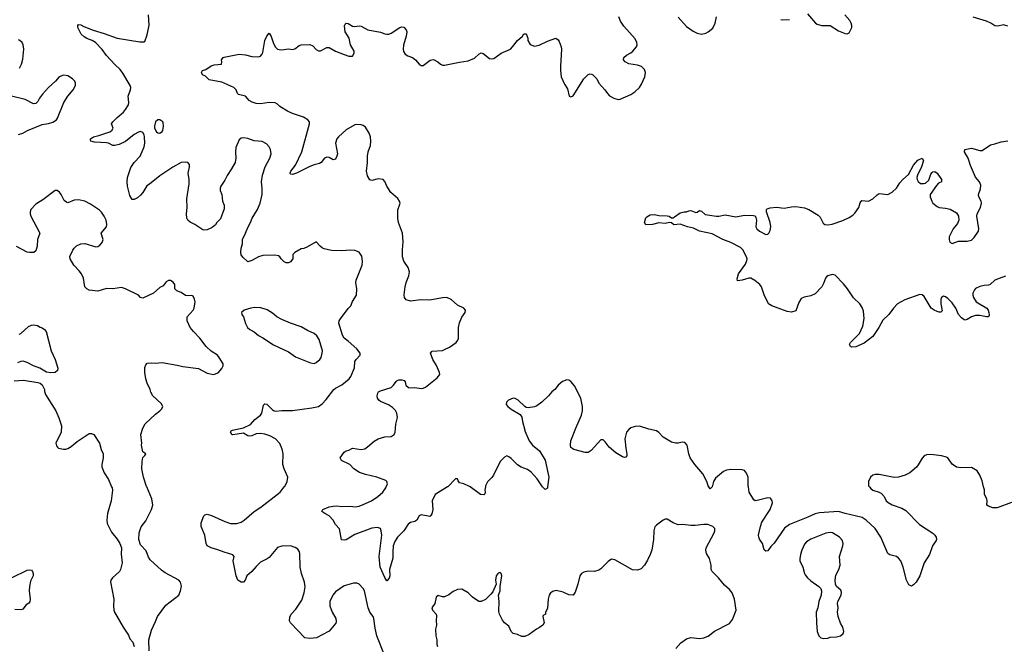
# Model space of a CAD drawing. Header units: inches. Extents: x 2001573 to 2220545, y 644482 to 846830.
# Tile 693 of 755: x 2175280 to 2184478, y 758530 to 764364. Entities that reach past the tile are written whole.
import ezdxf

# ---------------------------------------------------------------- set-up
doc = ezdxf.new("R2010")
doc.units = ezdxf.units.IN
doc.header["$MEASUREMENT"] = 0
for name, color, linetype in [('C1775', 7, 'Continuous'), ('C1776', 7, 'Continuous'), ('C1785', 7, 'Continuous'), ('C1786', 7, 'Continuous')]:
    doc.layers.add(name, color=color, linetype=linetype)

msp = doc.modelspace()

# ---------------------------------------------------------------- linework, layer by layer
at = {"layer": 'C1775', "color": 5}
for points, elevation in [([(2176138.8, 760000), (2176142.8, 759990), (2176146.8, 759970), (2176134, 759870), (2176099.3, 759750), (2176093, 759690), (2176097.5, 759657.5), (2176137.5, 759577.5), (2176190.5, 759510.5), (2176216, 759470), (2176231, 759430), (2176227.1, 759372.9), (2176237.3, 759290), (2176221, 759230), (2176211.3, 759210), (2176146, 759150), (2176131, 759130), (2176127.1, 759112.9), (2176160.5, 758950), (2176155.8, 758890), (2176158.4, 758850), (2176166, 758830), (2176246.8, 758690), (2176295.9, 758615.9), (2176310, 758582), (2176336, 758550), (2176351, 758510)], 360), ([(2176489.5, 758470), (2176487.3, 758570), (2176510, 758662), (2176550, 758742), (2176566, 758790), (2176644.6, 758895.4), (2176766.6, 758990), (2176782.9, 759030), (2176791.6, 759071.6), (2176782, 759110), (2176767.9, 759127.9), (2176637.7, 759197.7), (2176603.3, 759223.3), (2176499.6, 759319.6), (2176484.2, 759344.2), (2176462.5, 759402.5), (2176410, 759458), (2176393.2, 759510), (2176396, 759570), (2176413.6, 759626.4), (2176457.2, 759682.8), (2176512, 759790), (2176524.5, 759830), (2176514.5, 759890), (2176466.4, 760000)], 360), ([(2178687.6, 758427.6), (2178615.1, 758610), (2178600.7, 758680.7), (2178589.6, 758770), (2178580.7, 758790), (2178550.9, 758830.9), (2178535.1, 758870), (2178500.5, 759030), (2178490, 759052), (2178450, 759091.8), (2178430, 759099.6), (2178399.5, 759099.5), (2178310, 759076.2), (2178230, 759019.5), (2178203.8, 758990), (2178178, 758930), (2178178, 758890), (2178198, 758830), (2178234, 758770), (2178236.8, 758743.2), (2178232.8, 758727.2), (2178170, 758653.2), (2178052, 758590), (2177990, 758583.5), (2177945.2, 758590), (2177809.2, 758730), (2177801.2, 758750), (2177804.7, 758784.7), (2177816, 758810), (2177860.5, 758859.5), (2177916.9, 758943.1), (2177937.7, 759010), (2177946.3, 759066.3), (2177940.4, 759110), (2177912.3, 759192.3), (2177900.8, 759250), (2177898.2, 759378.2), (2177894.3, 759394.3), (2177878.2, 759418.2), (2177854, 759434), (2177810, 759448.3), (2177730, 759447.6), (2177690, 759435.1), (2177610, 759341.2), (2177592.3, 759327.7), (2177530, 759296), (2177490, 759258), (2177450, 759209.3), (2177401, 759170), (2177386.8, 759130), (2177371, 759110), (2177350, 759109.4), (2177319.3, 759130), (2177302.7, 759170), (2177273.2, 759310), (2177285.2, 759350), (2177270, 759365.2), (2177190.6, 759389.4), (2177130, 759413.6), (2177070, 759429.6), (2177032.7, 759450), (2177020.7, 759470), (2177009.5, 759550), (2176975.1, 759630), (2176976.6, 759663.4), (2177000.9, 759730), (2177010, 759739.1), (2177030, 759743.8), (2177073.1, 759733.1), (2177196.5, 759676.5), (2177250, 759658.7), (2177310, 759657), (2177350, 759671.8), (2177377.6, 759690), (2177470.8, 759769.2), (2177532.3, 759810), (2177712.7, 759950), (2177751.9, 760000)], 340), ([(2179275.3, 760000), (2179162.8, 759930), (2179134.8, 759870), (2179138, 759790), (2179130, 759748.7), (2179118.8, 759730), (2179110, 759723.7), (2179030, 759738.7), (2179010.8, 759730), (2178990, 759689.4), (2178970, 759677.6), (2178930, 759668), (2178910, 759651.5), (2178868.8, 759590), (2178808.8, 759530), (2178784.6, 759490), (2178770.3, 759450), (2178764.4, 759390), (2178765.8, 759334.2), (2178735.3, 759230), (2178736.5, 759170), (2178732, 759148), (2178714, 759126), (2178710, 759124), (2178690, 759152.7), (2178646, 759250), (2178639.3, 759350), (2178663.5, 759550), (2178658.2, 759590), (2178650, 759611.6), (2178621.4, 759621.4), (2178570, 759614), (2178410, 759556.8), (2178330, 759505.3), (2178310, 759502), (2178287, 759507), (2178267.2, 759607.2), (2178230, 759649.2), (2178209.5, 759690), (2178169.8, 759729.8), (2178129.2, 759750), (2178102, 759770), (2178113.2, 759790), (2178170, 759812.8), (2178210, 759820.3), (2178242.3, 759822.3), (2178290, 759817), (2178370, 759821.3), (2178415.2, 759815.2), (2178450, 759821.3), (2178490, 759835.8), (2178566, 759870), (2178626.6, 759910), (2178672.3, 759950), (2178701.2, 759990), (2178704.7, 760000)], 320), ([(2179630, 760000), (2179624.9, 759970), (2179628, 759950), (2179624.9, 759935.1), (2179614.6, 759925.4), (2179584, 759930), (2179487.8, 760000)], 320), ([(2175210, 759154.8), (2175350, 759222), (2175370, 759224.9), (2175390, 759221), (2175401, 759210), (2175407.3, 759190), (2175404.9, 759170), (2175382, 759118), (2175370.5, 759070), (2175368, 759030), (2175377.3, 758950), (2175374, 758926), (2175366.4, 758913.6), (2175341.6, 758898.4), (2175310, 758859), (2175290, 758853.2), (2175234.6, 758854.6)], 340), ([(2180000, 758603.5), (2179997.6, 758602.4), (2179970, 758604.2), (2179930, 758621.6), (2179889.2, 758630), (2179869.7, 758649.7), (2179850, 758699), (2179809.6, 758729.6), (2179790, 758754), (2179760.9, 758810), (2179754.8, 758834.8), (2179758, 758930), (2179754, 758990), (2179768.7, 759030), (2179768, 759070), (2179784, 759170), (2179779, 759190), (2179770, 759199), (2179750, 759194), (2179731.3, 759170), (2179726, 759130), (2179732, 759090), (2179699.8, 759020.2), (2179682.8, 758997.2), (2179630.6, 758949.4), (2179590, 758929), (2179570, 758928.7), (2179510, 758969), (2179469.5, 759009.5), (2179410, 759044), (2179370, 759041.2), (2179330, 759022.7), (2179288.6, 758991.5), (2179250, 758971.8), (2179230, 758971.8), (2179190, 758987), (2179170.4, 758969.6), (2179158.5, 758910), (2179130.3, 758870), (2179136.5, 758850), (2179172, 758810), (2179174.4, 758794.4), (2179169.2, 758750.8), (2179172.9, 758710), (2179164.4, 758670), (2179167.8, 758610), (2179177, 758570), (2179177.1, 758530), (2179181.6, 758510)], 340)]:
    msp.add_lwpolyline(points, dxfattribs=dict(at, elevation=elevation))
at = {"layer": 'C1776', "color": 5}
for points, elevation in [([(2177751.9, 760000), (2177755.5, 760004.5), (2177778.4, 760050), (2177783.7, 760090), (2177749.7, 760169.7), (2177739.7, 760210), (2177740.4, 760310), (2177731.9, 760351.9), (2177710, 760406), (2177670, 760449.5), (2177618, 760478), (2177570, 760493.6), (2177530, 760499.5), (2177490, 760497), (2177450, 760477.4), (2177430, 760474), (2177410, 760478), (2177370, 760500.9), (2177270, 760486), (2177262, 760490), (2177249, 760510), (2177256.4, 760523.6), (2177269.1, 760530.9), (2177370, 760550.5), (2177436.6, 760583.4), (2177476, 760630), (2177530, 760671), (2177540.9, 760690), (2177558, 760762), (2177570, 760777.3), (2177590, 760772.7), (2177640.7, 760720.7), (2177650, 760713.4), (2177670, 760708.2), (2177730, 760714.9), (2177830, 760713.4), (2178010, 760737.4), (2178070, 760752.4), (2178104.6, 760775.4), (2178144.6, 760815.4), (2178215.6, 760910), (2178230, 760922), (2178290, 760952.4), (2178357, 761010), (2178374, 761030), (2178407, 761113), (2178409.6, 761170), (2178422, 761190), (2178459.5, 761230), (2178459.5, 761250), (2178429.6, 761290), (2178350, 761361.1), (2178309.8, 761390), (2178296.4, 761416.4), (2178260.9, 761530), (2178264.8, 761550), (2178276, 761570), (2178350, 761666.8), (2178373.2, 761690), (2178390, 761731.3), (2178425.2, 761790), (2178429.4, 761850), (2178421.6, 761910), (2178423.6, 761930), (2178479.5, 762070), (2178482.9, 762110), (2178475.6, 762155.6), (2178452.8, 762192.8), (2178410, 762207.3), (2178370, 762212), (2178290, 762205.2), (2178192.7, 762207.3), (2178124.9, 762224.9), (2178109.7, 762229.7), (2178088.1, 762248.1), (2178050, 762289), (2177970, 762240.9), (2177933.2, 762226.8), (2177910, 762223.7), (2177851, 762190), (2177831.3, 762170), (2177830.7, 762130), (2177810, 762102.7), (2177790, 762092.3), (2177770, 762094), (2177750, 762103.6), (2177722.7, 762130), (2177709.5, 762149.5), (2177697, 762157), (2177664.8, 762164.8), (2177550, 762160.7), (2177512.3, 762147.7), (2177450, 762113.3), (2177410, 762102.7), (2177365.1, 762145.1), (2177350, 762168.7), (2177345.1, 762190), (2177349.6, 762230), (2177360.9, 762270), (2177362, 762310), (2177391, 762369), (2177410, 762424), (2177437, 762470), (2177451.6, 762510), (2177501.2, 762590), (2177526.6, 762650), (2177545.4, 762730), (2177546, 762790), (2177540.3, 762850), (2177547.8, 762912.2), (2177572.2, 762990), (2177616.3, 763070), (2177628, 763110), (2177623, 763150), (2177610, 763176), (2177584.7, 763204.7), (2177545.1, 763225.1), (2177471.4, 763231.5), (2177410, 763254.5), (2177370, 763260.9), (2177350, 763257.2), (2177330, 763241.2), (2177299.5, 763170), (2177294.9, 763130), (2177299.6, 763070), (2177294.3, 763030), (2177260.3, 762970), (2177217.3, 762910), (2177196.4, 762863.6), (2177160.4, 762810), (2177152.7, 762790), (2177153.4, 762770), (2177167.3, 762730), (2177175.5, 762670), (2177190.5, 762630), (2177190, 762598), (2177155.3, 762504.7), (2177122, 762470), (2177110.7, 762449.3), (2177077.5, 762422.5), (2177030, 762402), (2177010, 762398), (2176990, 762401.2), (2176915.3, 762450), (2176871.5, 762471.5), (2176849.3, 762490), (2176841.2, 762510), (2176837, 762550), (2176843.5, 762610), (2176842.2, 762690), (2176863.5, 762830), (2176863.5, 762870), (2176854.3, 762930), (2176867.3, 762990), (2176866, 763010), (2176849.5, 763029.5), (2176830, 763033.6), (2176790, 763029.6), (2176710, 762985.6), (2176590, 762905.1), (2176493.3, 762826.7), (2176467.1, 762812.9), (2176430, 762749), (2176410, 762724), (2176379.9, 762700.1), (2176350, 762684), (2176330, 762685.2), (2176310, 762722), (2176288.3, 762808.3), (2176284, 762850), (2176287.2, 762890), (2176317.6, 762982.4), (2176350, 763030.4), (2176404.5, 763090), (2176443.9, 763176.1), (2176449.7, 763210), (2176444.7, 763270), (2176442.4, 763290), (2176432, 763310), (2176410, 763319.6), (2176390, 763314), (2176350, 763291.8), (2176270, 763225.1), (2176210, 763196.9), (2176170, 763188), (2176150, 763189.6), (2176110, 763209.6), (2176090, 763214), (2175978.6, 763218.6), (2175946, 763230), (2175941.2, 763241.2), (2175941.2, 763250), (2175969, 763270), (2176019.1, 763280.9), (2176122.5, 763317.5), (2176141.2, 763330), (2176152.3, 763350), (2176139, 763390), (2176149, 763410), (2176189.7, 763450.3), (2176250, 763499.1), (2176270, 763524), (2176295.1, 763570), (2176300.5, 763590), (2176292.8, 763650), (2176316.3, 763710), (2176318.9, 763730), (2176312.8, 763750), (2176244.8, 763864.8), (2176219.1, 763899.1), (2176170, 763944.2), (2176090, 764029.6), (2176050, 764086.6), (2175989.8, 764149.8), (2175958, 764170), (2175908.8, 764188.8), (2175883.5, 764203.5), (2175854.5, 764230), (2175824.5, 764290), (2175822.7, 764310), (2175830, 764318.8), (2175850, 764317.1), (2175880.2, 764300.2), (2175966.2, 764266.2), (2176070, 764235.2), (2176190, 764191.1), (2176403.7, 764156.3), (2176442.7, 764157.3), (2176450, 764161), (2176470, 764221), (2176488.7, 764311.3), (2176484.2, 764410)], 340), ([(2178704.7, 760000), (2178715.3, 760030), (2178708.7, 760050), (2178699.3, 760059.3), (2178615.3, 760090), (2178510, 760116.2), (2178454.8, 760134.8), (2178402, 760170), (2178364, 760210), (2178287.3, 760247.3), (2178275.1, 760270), (2178310, 760324.4), (2178330, 760338), (2178355.9, 760344.1), (2178390, 760360.7), (2178470, 760350.4), (2178503.3, 760356.7), (2178530, 760372.7), (2178590, 760428.7), (2178630, 760450.3), (2178690, 760467.4), (2178750, 760470.5), (2178778, 760490), (2178787, 760510), (2178795.1, 760584.9), (2178809.4, 760649.4), (2178802, 760690), (2178790, 760713.2), (2178763, 760743), (2178726.5, 760766.5), (2178650, 760798.7), (2178636.2, 760810), (2178624, 760830), (2178619.7, 760850), (2178624.2, 760875.8), (2178632.5, 760887.5), (2178650, 760897), (2178749, 760930), (2178773.2, 760950), (2178795.5, 760984.5), (2178806, 760994), (2178820.9, 760999.1), (2178850, 761000.7), (2178873, 760993), (2178880.7, 760980.7), (2178888, 760950), (2178911.3, 760930), (2178930, 760925.7), (2178970, 760928.5), (2179030, 760918.4), (2179050, 760922.4), (2179070, 760933), (2179181.3, 761018.7), (2179203.5, 761050), (2179202.6, 761070), (2179174.4, 761134.4), (2179138.4, 761190), (2179117.2, 761250), (2179132.7, 761267.3), (2179230, 761275.5), (2179250, 761282), (2179293.8, 761306.2), (2179357.2, 761350), (2179372.7, 761370), (2179378, 761390), (2179378.9, 761490), (2179387.6, 761532.4), (2179410, 761586.8), (2179441.2, 761630), (2179444, 761650), (2179429.3, 761669.3), (2179370, 761698), (2179310, 761749.4), (2179270, 761769.4), (2179230, 761767.3), (2179110, 761745.6), (2179026, 761746), (2178930, 761735.1), (2178890, 761748.5), (2178875.6, 761770), (2178872.9, 761792.9), (2178881.1, 761870), (2178889.8, 761910), (2178914, 761970), (2178920.2, 762010), (2178910, 762049.6), (2178867.1, 762110), (2178856.8, 762150), (2178854.9, 762214.9), (2178863.5, 762290), (2178856.9, 762370), (2178818.7, 762470), (2178813, 762510), (2178812.5, 762587.5), (2178829.6, 762630), (2178833, 762650), (2178829.6, 762669.6), (2178813.3, 762693.3), (2178747.3, 762750), (2178709.6, 762810), (2178690, 762854), (2178674, 762870), (2178630, 762878.4), (2178570, 762860.9), (2178550, 762869.3), (2178530, 762904), (2178518.7, 762950), (2178527.8, 763030), (2178528.6, 763090), (2178535.6, 763130), (2178558.2, 763190), (2178561.4, 763230), (2178556.1, 763270), (2178545.3, 763305.3), (2178510, 763359.7), (2178490, 763375.1), (2178470, 763383.1), (2178430, 763385.4), (2178410, 763380.4), (2178330, 763334.3), (2178258, 763270), (2178244, 763250), (2178231.5, 763210), (2178247.5, 763112.5), (2178243.7, 763090), (2178230, 763061.2), (2178210, 763056), (2178170, 763076.2), (2178150, 763079.5), (2178128.9, 763071.1), (2178096.3, 763030), (2178080.7, 763019.3), (2178030, 763008.5), (2177990, 762994.2), (2177866.8, 762930), (2177830, 762917.6), (2177810, 762921.2), (2177806.6, 762930), (2177814, 762950), (2177856.1, 763003.9), (2177914.5, 763130), (2177986.6, 763390), (2177986, 763410), (2177972.7, 763430), (2177930, 763453.3), (2177830, 763486.3), (2177781.2, 763510), (2177710, 763552.7), (2177690, 763574), (2177667, 763587), (2177610, 763589.6), (2177530, 763578), (2177490, 763582), (2177452.9, 763592.9), (2177424, 763610), (2177390, 763649.2), (2177324.1, 763664.1), (2177315.5, 763675.5), (2177303.7, 763710), (2177281.2, 763730), (2177170, 763779.7), (2177050, 763803.7), (2177015.6, 763835.6), (2176988.7, 763850), (2176978, 763870), (2176988, 763890), (2177020.2, 763899.8), (2177070, 763934), (2177098, 763942), (2177166, 763950), (2177168.7, 763970), (2177164, 763990), (2177182, 764010), (2177190, 764013), (2177330, 764041.6), (2177390, 764034.9), (2177450, 764020.4), (2177510, 764017.1), (2177530, 764022), (2177542.4, 764037.6), (2177550, 764058), (2177571.4, 764170), (2177590, 764210.8), (2177610, 764238), (2177630, 764206), (2177647.4, 764150), (2177666, 764110), (2177688, 764090), (2177704.7, 764084.7), (2177730, 764083.2), (2177790, 764091.8), (2177830, 764086.5), (2177850, 764092.8), (2177890, 764121.8), (2177910, 764129.3), (2177990, 764133), (2178019.4, 764119.4), (2178050, 764084.2), (2178070, 764073.1), (2178090, 764074), (2178150, 764105.3), (2178170, 764105.3), (2178230.6, 764070), (2178310, 764040.3), (2178355.6, 764024.4), (2178390, 764024), (2178406, 764050), (2178403.7, 764070), (2178369.4, 764130), (2178356.9, 764190), (2178319.7, 764250), (2178314.2, 764305.8), (2178319.3, 764320.7), (2178330, 764330.7), (2178350, 764327.7), (2178390, 764303), (2178410, 764300.5), (2178450, 764305.5), (2178470, 764302), (2178531, 764270), (2178650, 764246.7), (2178690, 764230.4), (2178710, 764227.4), (2178730, 764230.3), (2178750, 764239.5), (2178830, 764290.3), (2178850, 764296.5), (2178870, 764293.4), (2178890.2, 764270.2), (2178897, 764250), (2178890.4, 764210.4), (2178865.5, 764125.5), (2178862, 764090), (2178865.5, 764065.5), (2178882.5, 764042.5), (2178904.9, 764024.9), (2178950, 764010.8), (2178978, 763990), (2179011, 763950), (2179030, 763934.8), (2179050, 763934.8), (2179115.6, 763984.4), (2179147.2, 763992.8), (2179186.8, 763970), (2179210, 763947.7), (2179230, 763939.1), (2179250, 763938), (2179390, 763968.5), (2179470, 763980.4), (2179530, 764004.4), (2179570, 764042), (2179590, 764054), (2179610, 764047.7), (2179670, 764000.7), (2179690, 763997.3), (2179710, 764000.7), (2179778, 764050), (2179865.2, 764090), (2179885.2, 764110), (2179929.3, 764170), (2179977.2, 764210), (2179990, 764231.3), (2180000, 764231.7)], 320), ([(2175277.2, 763910), (2175298, 763950), (2175310, 763994), (2175317.6, 764090), (2175313.6, 764130), (2175303.7, 764150), (2175282, 764170), (2175270, 764175.1)], 360), ([(2175270, 763290.8), (2175310, 763302.8), (2175352, 763328), (2175490, 763386), (2175550, 763395.3), (2175590, 763406.7), (2175624.5, 763430), (2175634.9, 763445.1), (2175691.3, 763590), (2175729.6, 763650), (2175778.4, 763710), (2175800.7, 763750), (2175802.9, 763770), (2175794, 763790), (2175772.3, 763810), (2175730, 763840.9), (2175690, 763846.6), (2175650, 763829.2), (2175614.8, 763790), (2175549.1, 763730.9), (2175492.1, 763667.9), (2175464.9, 763630), (2175450, 763599), (2175430, 763581.2), (2175410, 763578), (2175330, 763617.6), (2175204, 763650)], 360), ([(2176466.4, 760000), (2176464.4, 760004.4), (2176437, 760090), (2176420.9, 760170), (2176423.2, 760236.8), (2176430, 760274), (2176450, 760294), (2176458, 760310), (2176430, 760326), (2176419, 760390), (2176420.9, 760410), (2176411.4, 760490), (2176429.5, 760550), (2176452.3, 760590), (2176550, 760680.5), (2176589, 760710), (2176609, 760730), (2176617.2, 760750), (2176600.2, 760780.2), (2176522.7, 760850), (2176505.1, 760885.1), (2176498, 760910), (2176469.7, 760969.7), (2176459.5, 761010), (2176448.1, 761070), (2176450, 761114), (2176458.6, 761141.4), (2176470, 761156), (2176510, 761158.8), (2176550, 761154.8), (2176610, 761162.8), (2176750, 761138), (2176803.4, 761123.4), (2176950, 761106), (2177030, 761062), (2177090, 761050.5), (2177135.1, 761064.9), (2177170, 761106.8), (2177179.5, 761130), (2177179.5, 761150), (2177142.9, 761210), (2177126.6, 761230), (2177070, 761266.6), (2177022, 761310), (2176962, 761390), (2176903.6, 761450), (2176871.8, 761490), (2176845.6, 761550), (2176845.6, 761590), (2176901.6, 761650), (2176911.4, 761670), (2176918, 761730), (2176914.5, 761754.5), (2176902, 761782), (2176888.9, 761788.9), (2176850, 761785.2), (2176830, 761789.2), (2176790, 761815.3), (2176748, 761830), (2176728.7, 761850), (2176728.7, 761890), (2176712.9, 761912.9), (2176690, 761929), (2176670, 761929), (2176650, 761914), (2176620.5, 761879.5), (2176590, 761861.2), (2176531, 761810), (2176430, 761762.7), (2176410, 761769.2), (2176389.4, 761789.4), (2176270, 761849.3), (2176230, 761861.2), (2176149, 761849), (2176090, 761852.7), (2176010, 761829.2), (2175930, 761839), (2175908, 761850), (2175889.4, 761869.4), (2175877, 761950), (2175857, 761990), (2175837.2, 762017.2), (2175784.5, 762070), (2175752.7, 762130), (2175749.5, 762150.5), (2175776, 762210), (2175790, 762231), (2175810, 762250.8), (2175850, 762271), (2175890, 762274.8), (2175990, 762243), (2176010, 762245.5), (2176030, 762257.3), (2176050, 762282.8), (2176059.5, 762310), (2176042.7, 762370), (2176089.6, 762430), (2176093.6, 762450), (2176087, 762490), (2176070, 762529), (2176044.8, 762564.8), (2176024.5, 762584.5), (2175941, 762641), (2175888.1, 762668.1), (2175830, 762680.7), (2175790, 762677), (2175730, 762654), (2175718, 762658), (2175696.5, 762676.5), (2175669, 762730), (2175652.5, 762752.5), (2175630, 762769), (2175610, 762769.2), (2175497.5, 762682.5), (2175430, 762640.7), (2175383.8, 762590), (2175377.1, 762570), (2175377.1, 762550), (2175383.8, 762530), (2175466.8, 762370), (2175446, 762310), (2175442.8, 762250), (2175430, 762206), (2175411.1, 762188.9), (2175371.1, 762188.9), (2175350, 762194), (2175250, 762244)], 360), ([(2175273.8, 761426.2), (2175290, 761434), (2175363.3, 761496.7), (2175390, 761510.7), (2175410, 761514.8), (2175446.8, 761506.8), (2175470.9, 761490.9), (2175490, 761486), (2175511.3, 761470), (2175526, 761450), (2175574.8, 761270), (2175610.8, 761190), (2175637.3, 761110), (2175632.8, 761087.2), (2175610, 761069.4), (2175570, 761064.5), (2175532.1, 761072.1), (2175468.7, 761110), (2175410, 761129.3), (2175350, 761162.9), (2175312.9, 761172.9), (2175290, 761171.5), (2175260.5, 761159.5)], 360), ([(2175230, 760990.6), (2175315.5, 760995.5), (2175450, 760976), (2175472, 760970), (2175490, 760952), (2175510.6, 760910.6), (2175510.8, 760890), (2175522.5, 760862.5), (2175616.3, 760710), (2175645.8, 760645.8), (2175670.7, 760570), (2175666.8, 760510), (2175618, 760410), (2175623.6, 760383.6), (2175632, 760370), (2175642.8, 760362.8), (2175690, 760351), (2175710, 760351), (2175730, 760358.8), (2175762, 760378), (2175816.5, 760423.5), (2175930, 760498), (2175950, 760498), (2175971.3, 760490), (2176026.8, 760410), (2176042.8, 760350), (2176058.8, 760310), (2176058.8, 760270), (2176047.3, 760210), (2176047.9, 760187.9), (2176070, 760131.3), (2176110.5, 760070.5), (2176138.8, 760000)], 360), ([(2180000, 760752), (2179938, 760810), (2179910, 760825.6), (2179890, 760829.6), (2179847.7, 760810), (2179828.4, 760790), (2179826, 760770), (2179839.1, 760750), (2179870, 760725.5), (2179956.4, 760676.4), (2179970.4, 760650.4), (2179975.8, 760610), (2179997.4, 760530), (2180000, 760524)], 320), ([(2180000, 760171.4), (2179965, 760185), (2179930, 760205.1), (2179870, 760264.5), (2179850, 760281.2), (2179830, 760289), (2179810, 760279), (2179770, 760237.2), (2179704.9, 760110), (2179690, 760087), (2179650, 760046), (2179631.5, 760008.5), (2179630, 760000)], 320), ([(2179487.8, 760000), (2179483.3, 760003.3), (2179430, 760029.4), (2179390, 760039), (2179375.5, 760055.5), (2179370, 760075.3), (2179350, 760075.6), (2179278.2, 760001.8), (2179275.3, 760000)], 320)]:
    msp.add_lwpolyline(points, dxfattribs=dict(at, elevation=elevation))
for points, elevation in [([(2176590, 763428.7), (2176570, 763428.7), (2176547.3, 763410), (2176539.1, 763370), (2176540.7, 763350), (2176557.5, 763317.5), (2176570, 763306.8), (2176590, 763305.5), (2176610, 763318.8), (2176617, 763330), (2176622.7, 763370), (2176620.4, 763400.4), (2176618, 763410)], 340), ([(2177474.7, 761674.7), (2177438, 761670), (2177378, 761650), (2177351, 761630), (2177354, 761610), (2177370.6, 761590), (2177390, 761524.7), (2177407.7, 761490), (2177430, 761470.6), (2177470, 761447.3), (2177510, 761413.4), (2177550, 761392.7), (2177650, 761328.2), (2177790, 761262), (2177855.3, 761215.3), (2177997.3, 761157.3), (2178030, 761154), (2178050, 761161.3), (2178084.5, 761190), (2178097, 761210), (2178107, 761250), (2178107.3, 761270), (2178076.6, 761376.6), (2178056, 761410), (2178030, 761433.2), (2177970, 761459.3), (2177910, 761494.5), (2177810, 761529.5), (2177730, 761563.7), (2177682, 761590), (2177643.3, 761623.3), (2177593.4, 761653.4), (2177533.3, 761673.3)], 360)]:
    msp.add_lwpolyline(points, close=True, dxfattribs=dict(at, elevation=elevation))
at = {"layer": 'C1785', "color": 5}
for points, elevation in [([(2180211.4, 760000), (2180210, 759988), (2180190, 759977.2), (2180170, 759993.2), (2180165.3, 760000)], 320), ([(2181747.9, 760000), (2181730, 759982.7), (2181719, 760000)], 320), ([(2183217.8, 760000), (2183230, 759983.7), (2183250, 759970.3), (2183310, 759950.4), (2183330, 759937.1), (2183354.4, 759910), (2183375.5, 759870), (2183393.3, 759853.3), (2183430, 759832.7), (2183519.9, 759799.9), (2183559.2, 759779.2), (2183684.9, 759650), (2183810, 759567.3), (2183830.3, 759550.3), (2183840.7, 759530), (2183844, 759510), (2183839.9, 759500.1), (2183807.7, 759450), (2183778, 759370), (2183728.6, 759291.4), (2183687.3, 759170), (2183654.8, 759110), (2183630, 759084), (2183610, 759074), (2183586, 759086), (2183563.6, 759130), (2183532.8, 759250), (2183510, 759309.4), (2183490, 759334.5), (2183470, 759349.6), (2183410, 759367), (2183390, 759379.3), (2183324.4, 759530), (2183270, 759612.6), (2183188.3, 759690), (2183150, 759714.8), (2182990, 759751.6), (2182930, 759771.5), (2182750, 759757.2), (2182710, 759749.8), (2182642.9, 759717.1), (2182470, 759649.7), (2182423.9, 759616.1), (2182326.6, 759473.4), (2182297.4, 759442.6), (2182270, 759404), (2182250, 759399), (2182233.6, 759413.6), (2182219.3, 759470), (2182191.5, 759511.5), (2182183.7, 759530), (2182182, 759550), (2182199.7, 759630), (2182213.3, 759670), (2182291.8, 759790), (2182311.6, 759850), (2182309.3, 759870), (2182294.2, 759894.2), (2182270, 759898), (2182170, 759872.3), (2182150, 759869.4), (2182138.9, 759878.9), (2182094.5, 759950), (2182087.1, 760000)], 320), ([(2184545.4, 759854.6), (2184410, 759805.2), (2184370, 759805.2), (2184330, 759819), (2184315.3, 759830), (2184317.2, 759870), (2184313.2, 759890), (2184294, 759930), (2184291.5, 759971.5), (2184284.2, 760000)], 320), ([(2181410, 758490.7), (2181456.1, 758543.9), (2181510, 758580.5), (2181550, 758592.7), (2181630, 758583.8), (2181670, 758590.5), (2181713, 758607), (2181770, 758653.4), (2181910, 758724), (2181938.3, 758761.7), (2181971.8, 758850), (2181956.2, 758950), (2181934.5, 759010), (2181910, 759042.7), (2181863.3, 759083.3), (2181809.3, 759150), (2181749.3, 759210), (2181740.9, 759230), (2181739, 759270), (2181724, 759330), (2181696.5, 759376.5), (2181689.5, 759409.5), (2181692.3, 759430), (2181766.6, 759570), (2181772.7, 759590), (2181772.7, 759610), (2181755.3, 759630), (2181708.3, 759648.3), (2181670, 759649.7), (2181590, 759638), (2181550, 759638.4), (2181470.8, 759649.2), (2181430, 759646), (2181384.1, 759664.1), (2181330, 759699), (2181310, 759699), (2181292, 759690), (2181230, 759644), (2181213.7, 759626.3), (2181204.9, 759590), (2181202, 759510), (2181184, 759410), (2181170.5, 759369.5), (2181144.5, 759315.5), (2181116, 759270), (2181085.2, 759234.8), (2181050, 759223.6), (2181006.2, 759226.2), (2180840.2, 759320.2), (2180810, 759324), (2180775.9, 759304.1), (2180710, 759234), (2180690, 759221.2), (2180650, 759209.2), (2180590, 759213.6), (2180550, 759202.4), (2180528.8, 759191.1), (2180513, 759170), (2180494.8, 759090), (2180470, 759018), (2180450, 758989), (2180410, 758993.2), (2180357.2, 759017.2), (2180291.7, 759031.7), (2180258, 759022), (2180235.6, 759004.4), (2180226, 758990), (2180216.4, 758950), (2180210, 758866), (2180192.7, 758827.3), (2180192, 758810), (2180170, 758798), (2180168, 758790), (2180178, 758730), (2180166, 758710), (2180134.6, 758685.4), (2180108.2, 758671.8), (2180038, 758622), (2180000, 758603.5)], 340)]:
    msp.add_lwpolyline(points, dxfattribs=dict(at, elevation=elevation))
at = {"layer": 'C1785', "color": 5, "elevation": 340}
msp.add_lwpolyline([(2182850, 759573.3), (2182810, 759568.4), (2182670, 759511.6), (2182630, 759487.8), (2182610, 759466.6), (2182585.2, 759410), (2182573.4, 759370), (2182567.3, 759327.3), (2182568.8, 759308.9), (2182595.3, 759250), (2182610, 759191.3), (2182617.7, 759177.7), (2182639.1, 759150), (2182670, 759122), (2182746.8, 759070), (2182762.8, 759050), (2182770.5, 759030.5), (2182767.7, 758990), (2182743.8, 758930), (2182736.3, 758870), (2182721.6, 758830), (2182723, 758730), (2182730.8, 758650), (2182746.8, 758610), (2182764.7, 758590), (2182790, 758585.5), (2182830, 758588.4), (2182850, 758595.5), (2182910, 758599.5), (2182949, 758610), (2182973.2, 758630), (2182978, 758650), (2182969.3, 758690), (2182947.8, 758727.8), (2182926, 758790), (2182920.9, 758830), (2182924.5, 758870), (2182919.5, 758910), (2182922, 758930), (2182952.7, 758987.3), (2182957.2, 759017.2), (2182950, 759036), (2182909.3, 759070), (2182902, 759090), (2182897.4, 759130), (2182903.1, 759176.9), (2182932.8, 759230), (2182945.1, 759270), (2182939.7, 759350), (2182969.7, 759449.7), (2182971.9, 759471.9), (2182961.7, 759501.7), (2182937, 759530), (2182872.3, 759570)], close=True, dxfattribs=at)
at = {"layer": 'C1786', "color": 5}
for points, elevation in [([(2180000, 764231.7), (2180010, 764232), (2180026.8, 764190), (2180028.3, 764168.3), (2180050, 764131), (2180090, 764118), (2180133.8, 764126.2), (2180210, 764162.8), (2180290, 764190.5), (2180310, 764176), (2180319, 764159), (2180338.4, 764110), (2180341.3, 764090), (2180330.6, 763930), (2180330.6, 763890.6), (2180338.8, 763830), (2180370, 763762), (2180398, 763718), (2180414, 763650), (2180430, 763644.7), (2180450, 763651.3), (2180549.2, 763810), (2180590, 763850.8), (2180610, 763857.3), (2180630, 763850.7), (2180650, 763834.8), (2180670.3, 763810.3), (2180690.6, 763770), (2180744.9, 763710), (2180770, 763674), (2180790, 763654), (2180830, 763630.7), (2180870, 763619.1), (2180890, 763622), (2180990, 763663.8), (2181026, 763690), (2181069.5, 763730), (2181090, 763760.7), (2181120.7, 763830), (2181126.6, 763870), (2181118.3, 763898.3), (2181090, 763926.6), (2181050, 763940.7), (2180970, 763952.7), (2180935.3, 763970), (2180922, 763990), (2180924, 764010), (2180947.5, 764032.5), (2180990, 764054), (2181009.2, 764070), (2181042, 764110), (2181049.2, 764130), (2181046, 764150), (2181030, 764185.2), (2180923.1, 764303.1), (2180891.6, 764350), (2180875.6, 764390)], 320), ([(2181430, 764387.7), (2181510, 764301.3), (2181570, 764256.4), (2181610, 764237.6), (2181650, 764228.8), (2181690, 764238), (2181712, 764250), (2181753.9, 764286.1), (2181778.4, 764330), (2181788.3, 764390)], 320), ([(2182390, 764364.9), (2182410, 764362), (2182470, 764366)], 320), ([(2182639.1, 764419.1), (2182712.8, 764332.8), (2182730, 764320.7), (2182770, 764310.6), (2182850, 764310.7), (2182930, 764258.8), (2182990, 764234), (2183010, 764230.8), (2183030, 764241), (2183053.6, 764290), (2183053.6, 764310), (2183047.3, 764330), (2183034.9, 764354.9), (2182988.2, 764408.2)], 320), ([(2184510, 764302.7), (2184470, 764317.2), (2184417, 764303), (2184390, 764305.6), (2184351, 764331), (2184310, 764349.7), (2184186.6, 764386.6)], 280), ([(2184490, 761969.7), (2184430, 761947.4), (2184390.2, 761929.8), (2184346.8, 761890), (2184330, 761884), (2184290, 761882.4), (2184250, 761873.3), (2184210, 761854.5), (2184198, 761842), (2184183.8, 761810), (2184183.1, 761790), (2184188.6, 761770), (2184216.3, 761730), (2184314.9, 761670), (2184328.6, 761650), (2184334, 761630), (2184336.7, 761603.3), (2184330.5, 761589.5), (2184312.7, 761587.3), (2184250, 761599.7), (2184210, 761599.7), (2184170, 761589.6), (2184130, 761562.7), (2184110, 761558), (2184101.6, 761561.6), (2184078, 761578), (2184049.3, 761610), (2184026, 761670), (2183990, 761719.7), (2183950, 761758.7), (2183930, 761774), (2183910, 761780.9), (2183890.5, 761769.5), (2183885.3, 761750), (2183884.2, 761710), (2183895.9, 761644.1), (2183886.4, 761633.6), (2183870, 761632.7), (2183850, 761638.7), (2183822.7, 761650), (2183795.1, 761670), (2183730, 761778), (2183710, 761795.1), (2183690, 761797), (2183550, 761747.2), (2183480.4, 761710), (2183442, 761670), (2183400.4, 761610), (2183342.2, 761557.8), (2183306.4, 761490), (2183250, 761405.6), (2183170, 761342.4), (2183090, 761309.3), (2183050, 761305.2), (2183042, 761310), (2183033.2, 761330), (2183040.7, 761350), (2183126.3, 761433.7), (2183157.4, 761502.6), (2183168.5, 761571.6), (2183161.8, 761641.8), (2183150, 761677.2), (2183129.7, 761709.7), (2183070, 761767), (2183012.6, 761850), (2182975.2, 761895.2), (2182896.4, 761976.4), (2182870, 761982.4), (2182830, 761970.9), (2182818.4, 761961.6), (2182808.7, 761950), (2182790, 761901.2), (2182772.4, 761870), (2182710, 761804.5), (2182670, 761784.5), (2182607.9, 761772.1), (2182581.6, 761758.4), (2182558.5, 761721.5), (2182530, 761644), (2182490, 761632), (2182450, 761639.7), (2182305.2, 761690), (2182276, 761710), (2182233.4, 761793.4), (2182209.3, 761870), (2182194, 761890), (2182147.7, 761927.7), (2182110, 761949.4), (2182090, 761949.5), (2182029.5, 761929.5), (2181986, 761926), (2181983.7, 761943.7), (2181993.6, 761990), (2182059.1, 762080.9), (2182073.9, 762113.9), (2182075.1, 762130), (2182068.4, 762150), (2182034.5, 762214.5), (2182014.7, 762234.7), (2181922.3, 762282.3), (2181850, 762311.1), (2181750, 762364), (2181630, 762389.7), (2181575.2, 762415.2), (2181517.2, 762430), (2181450, 762455.1), (2181390, 762448), (2181370, 762465.2), (2181349.3, 762469.3), (2181310, 762460.7), (2181250, 762465.1), (2181190, 762449.7), (2181130, 762449.2), (2181117.2, 762470), (2181127.7, 762512.3), (2181137.2, 762522.8), (2181170, 762540.7), (2181210, 762542.8), (2181250, 762536.3), (2181330, 762533.4), (2181347.5, 762527.5), (2181370, 762512), (2181387.3, 762512.7), (2181396.4, 762523.6), (2181450, 762558.8), (2181486, 762570), (2181510, 762570.7), (2181530, 762579.1), (2181550, 762580.7), (2181597.2, 762562.8), (2181610, 762564.7), (2181630, 762582), (2181650, 762576), (2181684, 762544), (2181788.3, 762528.3), (2181810, 762528.2), (2181870, 762542.4), (2181970, 762523.8), (2182050, 762537.4), (2182135.2, 762535.2), (2182150.6, 762530.6), (2182157.5, 762517.5), (2182162.4, 762490), (2182157.6, 762430), (2182166.4, 762410), (2182190.5, 762390), (2182250, 762358.7), (2182270, 762361.3), (2182278.7, 762370), (2182290, 762396), (2182295.8, 762430), (2182290.9, 762470), (2182256, 762570), (2182257.2, 762590), (2182262.5, 762597.5), (2182292, 762608), (2182350, 762612.4), (2182422.8, 762602.8), (2182490, 762615.8), (2182530, 762618), (2182610, 762608), (2182650.5, 762590), (2182738.3, 762538.3), (2182759, 762519), (2182784.9, 762464.9), (2182802.8, 762450), (2182830, 762446.3), (2182870, 762452.6), (2182970, 762487.6), (2183030, 762516.2), (2183062.7, 762537.3), (2183082.9, 762557.1), (2183117.4, 762610), (2183130, 762654.8), (2183146.4, 762673.6), (2183210, 762670.3), (2183249.8, 762690.2), (2183290, 762728.4), (2183310, 762740.5), (2183390, 762732.7), (2183430, 762754), (2183470, 762790.4), (2183501.2, 762838.8), (2183530, 762872.7), (2183582, 762918), (2183630, 763004.9), (2183670, 763053.4), (2183710, 763070.6), (2183722.8, 763050), (2183704.9, 762990), (2183666.9, 762913.1), (2183661.7, 762890), (2183664.2, 762870), (2183672.8, 762852.8), (2183695.1, 762835.1), (2183727.6, 762832.4), (2183742.4, 762837.6), (2183773.8, 762866.2), (2183790, 762922), (2183803.1, 762936.9), (2183810, 762942), (2183830, 762944.7), (2183850, 762931), (2183890.8, 762870), (2183890.8, 762850), (2183864.5, 762835.5), (2183843.4, 762816.6), (2183786, 762730), (2183786, 762710), (2183799.5, 762670), (2183810.4, 762650), (2183850, 762619.5), (2183870, 762610.4), (2183930, 762604.4), (2183972.8, 762592.8), (2184030, 762560.7), (2184050.5, 762530), (2184052.4, 762490), (2184039.9, 762460.1), (2184000.5, 762410), (2183963.4, 762336.6), (2183962.8, 762310), (2183970, 762284.9), (2183990, 762272.2), (2184050, 762294.9), (2184130, 762295.5), (2184170, 762306), (2184196.8, 762330), (2184235.8, 762390), (2184239.7, 762410), (2184221.3, 762530), (2184224.2, 762550), (2184254.3, 762610), (2184265.1, 762650), (2184262, 762670), (2184239.7, 762710), (2184238, 762730), (2184254.5, 762785.5), (2184257.6, 762817.6), (2184246.6, 762850), (2184210, 762894.5), (2184161.2, 763001.2), (2184139.8, 763070), (2184105.1, 763130), (2184109.3, 763150), (2184170, 763164.6), (2184250, 763142.6), (2184270, 763141.1), (2184350, 763196.4), (2184390, 763203.8), (2184450, 763223.8), (2184510, 763232.7)], 280), ([(2181719, 760000), (2181712.7, 760010), (2181700.5, 760050), (2181662.4, 760122.4), (2181585.6, 760210), (2181543.7, 760270), (2181529.5, 760310), (2181515.1, 760390), (2181494.2, 760414.2), (2181470, 760419), (2181430, 760408.7), (2181410, 760408.7), (2181370, 760419), (2181290, 760463.7), (2181249.6, 760509.6), (2181230, 760523.7), (2181158.3, 760538.3), (2181070, 760567.3), (2181030, 760563.6), (2180990, 760551.5), (2180970, 760536.2), (2180948.9, 760510), (2180933.1, 760450), (2180942, 760362), (2180952.7, 760307.3), (2180953, 760290), (2180942, 760278), (2180930, 760274.5), (2180910, 760280.5), (2180850, 760316.9), (2180787, 760370), (2180750, 760421.2), (2180730, 760439), (2180710, 760439), (2180619, 760341), (2180590, 760320.9), (2180561.2, 760321.2), (2180458, 760350), (2180429.4, 760369.4), (2180425.2, 760390), (2180429.4, 760430), (2180474, 760550), (2180529.6, 760669.6), (2180537.6, 760710), (2180538.8, 760750), (2180521, 760830), (2180464.4, 760944.4), (2180430, 760986), (2180410, 760998), (2180390, 760999.5), (2180350, 760985.2), (2180310.5, 760949.5), (2180280.7, 760910), (2180250, 760886.6), (2180219.3, 760850), (2180157.6, 760790), (2180110, 760755.8), (2180090, 760746.6), (2180030, 760737.6), (2180010, 760742.7), (2180000, 760752)], 320), ([(2180000, 760524), (2180040.4, 760430), (2180070.5, 760390), (2180135.9, 760335.9), (2180190, 760250.8), (2180221.7, 760090), (2180211.4, 760000)], 320), ([(2184284.2, 760000), (2184270, 760055.3), (2184250, 760108.7), (2184225.2, 760150), (2184170, 760182), (2184070, 760177.2), (2184030, 760184.4), (2183991.6, 760211.6), (2183951.3, 760270), (2183937.8, 760277.8), (2183890, 760290.8), (2183790, 760302.4), (2183750, 760298.5), (2183730, 760289.6), (2183710, 760269.6), (2183674.6, 760205.4), (2183657.1, 760182.9), (2183594.9, 760130), (2183551.3, 760108.7), (2183490, 760089.7), (2183450, 760086.6), (2183310, 760114.3), (2183270, 760115.4), (2183250, 760109.5), (2183228.9, 760091.1), (2183208.4, 760050), (2183210.4, 760010), (2183217.8, 760000)], 320), ([(2180165.3, 760000), (2180113.9, 760073.9), (2180058.5, 760138.5), (2180022.5, 760162.5), (2180000, 760171.4)], 320), ([(2182087.1, 760000), (2182085.6, 760010), (2182085.1, 760090), (2182070, 760129), (2182050, 760154), (2182030, 760159.3), (2181921.7, 760161.7), (2181883.2, 760156.8), (2181854.8, 760145.2), (2181779.9, 760080.1), (2181760.5, 760050), (2181750, 760002), (2181747.9, 760000)], 320)]:
    msp.add_lwpolyline(points, dxfattribs=dict(at, elevation=elevation))

doc.saveas('drawing.dxf')
